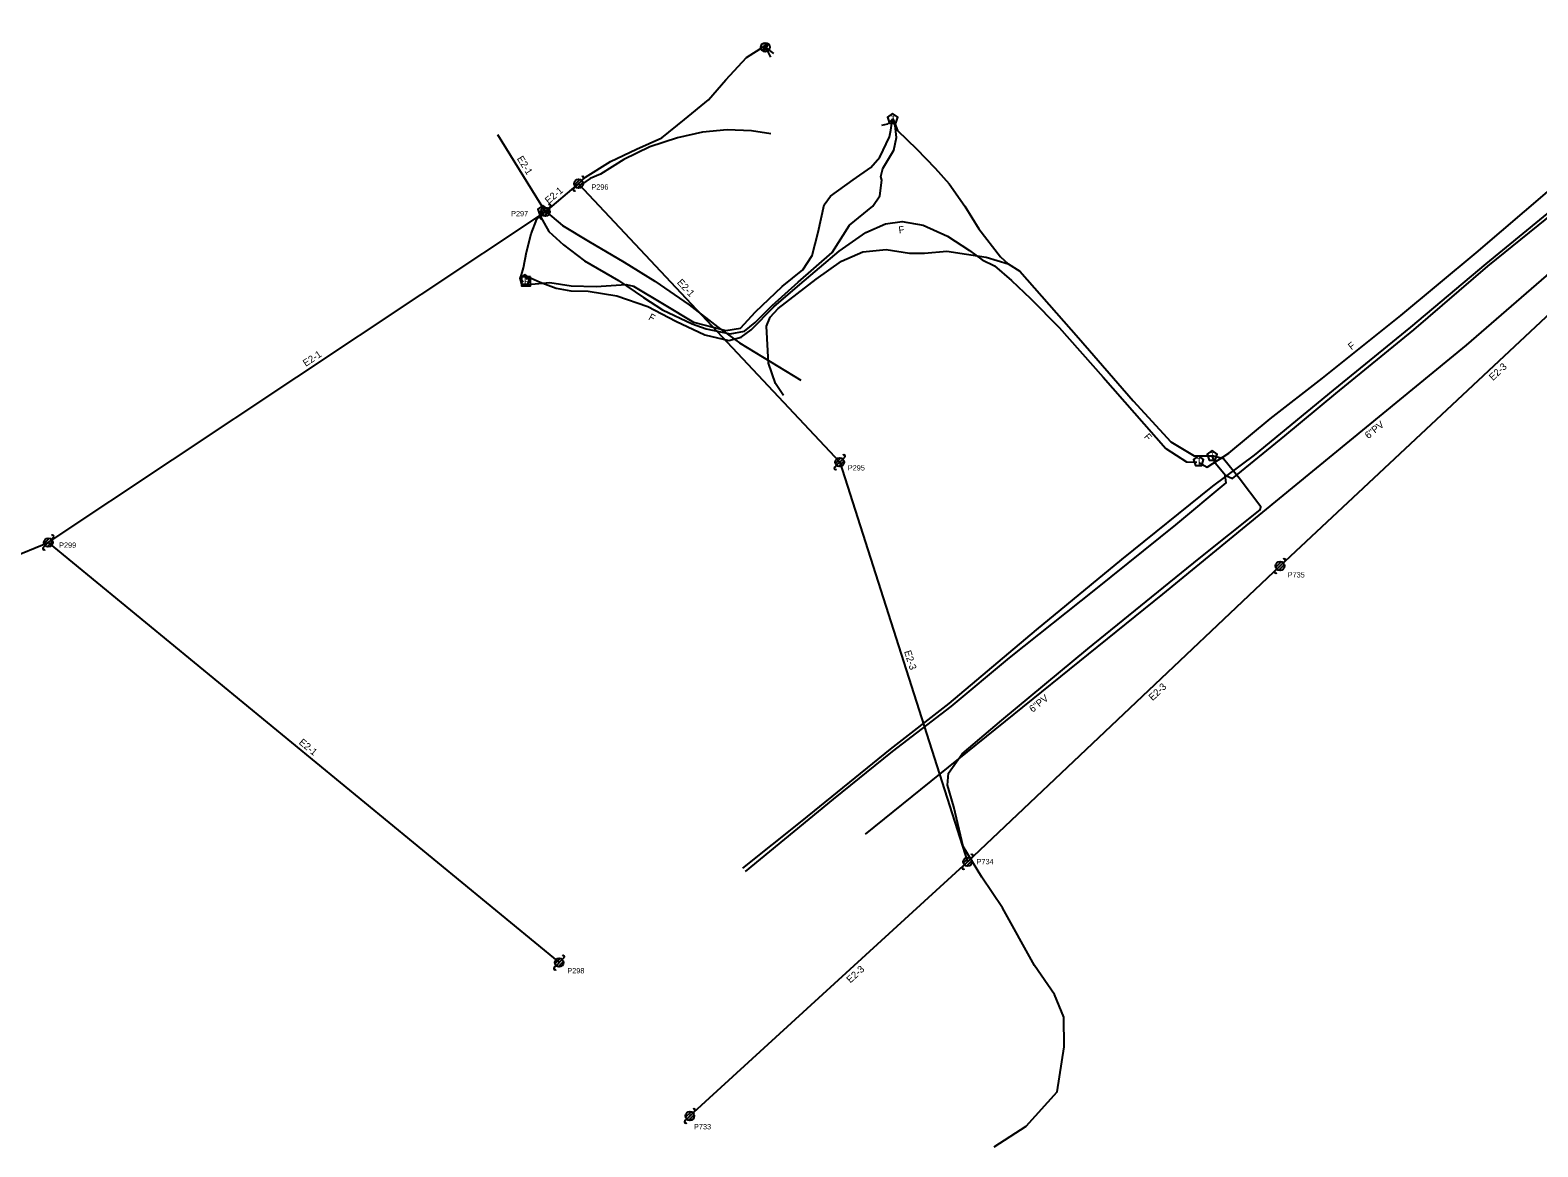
# Model space of a CAD drawing. Extents: x 1614474 to 1865144, y 1098877 to 1212550.
# Drawn here: x 1770419 to 1771273, y 1177231 to 1177863 of the extents above; entities that cross this region are included whole.
import ezdxf

# ---------------------------------------------------------------- set-up
doc = ezdxf.new("R2010")
doc.units = 0
for name, color, linetype in [('RD_EX_SU_Elec', 7, 'Continuous'), ('RD_EX_SU_H2O', 7, 'Continuous'), ('RD_EX_SU_Ovhd', 7, 'Continuous'), ('RD_EX_SU_Pole', 7, 'Continuous'), ('RD_EX_SU_Telecom', 7, 'Continuous'), ('RD_EX_SU_TX_H2O', 7, 'Continuous'), ('RD_EX_SU_TX_Pole', 7, 'Continuous'), ('RD_EX_SU_TX_Telecom', 7, 'Continuous')]:
    doc.layers.add(name, color=color, linetype=linetype)

# ---------------------------------------------------------------- blocks, each defined once
blk = doc.blocks.new('SUE_PP')
at = {"layer": 'RD_EX_SU_Pole'}
for p, q in [((-2.41, -0.65), (0.65, 2.41)), ((-1.77, -1.77), (1.77, 1.77)), ((-0.65, -2.41), (2.41, 0.65)), ((1.77, 1.77), (2.83, 2.83)), ((-2.83, -2.83), (-1.77, -1.77))]:
    blk.add_line(p, q, dxfattribs=at)
blk.add_circle((0, 0), 2.5, dxfattribs=at)
for centre, start, end in [((2.3, 3.36), 315, 135), ((-2.3, -3.36), 135, 315)]:
    blk.add_arc(centre, 0.75, start, end, dxfattribs=at)
blk = doc.blocks.new('SUE_TPP')
at = {"layer": 'RD_EX_SU_Telecom'}
blk.add_lwpolyline([(0, 3), (-2.85, 0.93), (-1.76, -2.43), (1.76, -2.43), (2.85, 0.93)], close=True, dxfattribs=at)
blk.add_text('T', height=3.75, dxfattribs=at).set_placement((-1.25, -1.88))
blk = doc.blocks.new('SUE_TFOH')
at = {"layer": 'RD_EX_SU_Telecom'}
blk.add_lwpolyline([(2.5, 2.5), (-2.5, 2.5), (-2.5, -2.5), (2.5, -2.5)], close=True, dxfattribs=at)
blk.add_text('F', height=4, dxfattribs=at).set_placement((-1.24, -2))
blk = doc.blocks.new('SUE_ETM')
at = {"layer": 'RD_EX_SU_Elec'}
blk.add_lwpolyline([(1.24, 2.04), (0.23, -1.41), (-0.27, 0.46), (-1.03, -2.36), (-0.34, 1.55), (0.22, -0.39)], close=True, dxfattribs=at)
blk.add_circle((0, 0), 2.55, dxfattribs=at)

msp = doc.modelspace()

# ---------------------------------------------------------------- linework, layer by layer
at = {"layer": 'RD_EX_SU_Elec'}
for p, q in [((1770840.34, 1177850.03), (1770835.56, 1177853.57)), ((1770835.77, 1177853.24), (1770838.55, 1177847.97))]:
    msp.add_line(p, q, dxfattribs=at)
for points in [[(1770729.84, 1177776.36), (1770733.73, 1177780.08), (1770747.85, 1177788.84), (1770762.52, 1177795.93), (1770776.95, 1177802.37), (1770789.84, 1177812.61), (1770803.29, 1177823.83), (1770813.24, 1177835.18), (1770824.93, 1177847.75), (1770834.75, 1177854.02)], [(1770838.72, 1177804.58), (1770827.62, 1177806.29), (1770813.88, 1177806.84), (1770800.05, 1177805.57), (1770785.72, 1177802.36), (1770770.21, 1177797.18), (1770755.43, 1177790.11), (1770742.28, 1177781.8), (1770736.26, 1177779.33), (1770731.36, 1177775.84)], [(1770696.71, 1177722.67), (1770697.4, 1177724.72), (1770698.62, 1177728.64), (1770700.38, 1177737.62), (1770702.94, 1177748.04), (1770706.1, 1177756.23), (1770710.19, 1177759.92)], [(1770711.06, 1177760.85), (1770720.75, 1177752.74), (1770735.47, 1177743.8), (1770755.55, 1177731.85), (1770773.03, 1177721.1), (1770792.48, 1177707.72), (1770808.42, 1177695.31), (1770820.94, 1177686.17), (1770855.58, 1177665.06)]]:
    msp.add_lwpolyline(points, dxfattribs=at)
at = {"layer": 'RD_EX_SU_H2O'}
msp.add_lwpolyline([(1770892.18, 1177408.07), (1771060.66, 1177543.99), (1771232.47, 1177684.95), (1771427.79, 1177854.07), (1771574.95, 1177993.49), (1771688.84, 1178106.9), (1771978.97, 1178403.27), (1772176.51, 1178605.82), (1772260.69, 1178691.62), (1772341.83, 1178762.6), (1772375.02, 1178786.24)], dxfattribs=at)
at = {"layer": 'RD_EX_SU_Ovhd'}
for p, q in [((1770710.97, 1177760.44), (1770684.12, 1177803.92)), ((1771126.96, 1177559.9), (1771362.91, 1177780.88)), ((1770710.97, 1177760.44), (1770729.81, 1177776.35)), ((1770729.81, 1177776.35), (1770877.65, 1177618.66)), ((1770429.54, 1177573.2), (1770710.97, 1177760.44)), ((1770877.65, 1177618.66), (1770950.09, 1177392.4)), ((1770309.7, 1177523.98), (1770429.54, 1177573.2)), ((1770429.54, 1177573.2), (1770718.82, 1177335.36)), ((1770950.09, 1177392.4), (1771126.96, 1177559.9)), ((1770792.82, 1177248.51), (1770950.09, 1177392.4))]:
    msp.add_line(p, q, dxfattribs=at)
at = {"layer": 'RD_EX_SU_Pole'}
for p, q in [((1770427.13, 1177572.55), (1770430.19, 1177575.61)), ((1770427.77, 1177571.43), (1770431.31, 1177574.96)), ((1770428.9, 1177570.78), (1770431.96, 1177573.84)), ((1770431.31, 1177574.96), (1770432.37, 1177576.03)), ((1770426.71, 1177570.37), (1770427.77, 1177571.43))]:
    msp.add_line(p, q, dxfattribs=at)
msp.add_circle((1770429.54, 1177573.2), 2.5, dxfattribs=at)
for centre, start, end in [((1770431.84, 1177576.56), 315, 135), ((1770427.24, 1177569.84), 135, 315)]:
    msp.add_arc(centre, 0.75, start, end, dxfattribs=at)
at = {"layer": 'RD_EX_SU_Telecom'}
msp.add_line((1770697.66, 1177720.71), (1770698.56, 1177721.34), dxfattribs=at)
for points in [[(1771095.81, 1177611.39), (1771099.99, 1177609.47), (1771129.65, 1177633.6), (1771158.48, 1177657.52), (1771202.76, 1177693.65), (1771244.67, 1177729.59), (1771286.94, 1177763.79), (1771323.84, 1177796.08), (1771346.7, 1177817.04), (1771345.83, 1177818.84), (1771337.07, 1177828.22), (1771324.18, 1177841.86)], [(1771081.3, 1177618.38), (1771085.7, 1177615.92), (1771097.95, 1177623.82), (1771121.38, 1177643.16), (1771150.92, 1177666.23), (1771195.28, 1177701.68), (1771237.95, 1177737.28), (1771279.74, 1177772.92), (1771325.67, 1177808.12), (1771332.81, 1177816.44), (1771333.7, 1177821.61), (1771329.14, 1177830.11)], [(1770822.86, 1177388.86), (1770856.47, 1177415.59), (1770906.42, 1177456.27), (1770939.69, 1177481.97), (1770989.08, 1177523.73), (1771037.4, 1177563.57), (1771088.93, 1177605.15), (1771112.55, 1177622.6), (1771157.28, 1177659.38), (1771201, 1177695.13), (1771243.74, 1177730.91), (1771285.49, 1177765.27), (1771323.74, 1177797.94), (1771339.7, 1177812.49), (1771341.74, 1177816.52), (1771341.3, 1177823.69)], [(1770698.94, 1177719.02), (1770713.6, 1177720.33), (1770725.64, 1177718.53), (1770739.76, 1177718.2), (1770756.78, 1177719.2), (1770760.93, 1177718.3), (1770778.2, 1177707.89), (1770794.86, 1177698.01), (1770813.26, 1177693.3), (1770821.49, 1177694.57), (1770829.94, 1177703.81), (1770845.05, 1177718.1), (1770856.81, 1177727.62), (1770861.99, 1177735.7), (1770865.5, 1177748.84), (1770868.9, 1177764.4), (1770872.34, 1177769.32), (1770885.36, 1177778.58), (1770895.2, 1177785.5), (1770900.4, 1177791.39), (1770905.8, 1177802.86), (1770906.55, 1177806.72), (1770907.49, 1177813.01)], [(1770709.04, 1177760.78), (1770707.58, 1177758.73), (1770712.95, 1177749.28), (1770721.32, 1177741.77), (1770733.23, 1177732.71), (1770752.39, 1177721.53), (1770766.54, 1177711.88), (1770777.39, 1177704.87), (1770794.15, 1177696.91), (1770802.02, 1177694.18), (1770815.61, 1177691.26), (1770823.83, 1177692.88), (1770829.71, 1177697.76), (1770839.42, 1177707.44), (1770854.06, 1177720.5), (1770873.41, 1177737.33), (1770883.16, 1177752.8), (1770896.47, 1177763.55), (1770900.3, 1177769.46), (1770901.5, 1177778.4), (1770900.88, 1177780.36), (1770902.07, 1177785.01), (1770908.28, 1177795.24), (1770909.79, 1177802.57), (1770909, 1177809.24), (1770907.54, 1177813.25)], [(1770901.58, 1177809.49), (1770904.85, 1177810.29), (1770907.53, 1177812.93)], [(1770907.8, 1177813.11), (1770908.85, 1177810.35), (1770910.4, 1177806.49), (1770921.08, 1177796.07), (1770931.76, 1177785.17), (1770939.53, 1177776.24), (1770948.51, 1177763.53), (1770956.42, 1177750.87), (1770968.62, 1177735.01), (1770973.09, 1177731.06)], [(1770700.09, 1177722.54), (1770702.9, 1177722.93), (1770707.96, 1177720.61), (1770717.09, 1177717.27), (1770725.47, 1177715.62), (1770735.27, 1177715.52), (1770751.44, 1177712.83), (1770769.02, 1177706.89), (1770784.92, 1177698.49), (1770801.28, 1177690.82), (1770814.93, 1177687.62), (1770821.84, 1177689.51), (1770827.45, 1177693.64), (1770840.29, 1177706.6), (1770855.08, 1177719.35), (1770877.39, 1177738.21), (1770892.53, 1177748.7), (1770903.57, 1177753.52), (1770912.99, 1177754.87), (1770924.87, 1177752.89), (1770938.69, 1177746.65), (1770951.23, 1177738.59), (1770958.31, 1177733.24), (1770965.22, 1177729.92), (1770974.92, 1177721.6)], [(1770845.73, 1177656.48), (1770841.35, 1177663.21), (1770837.31, 1177674.78), (1770836.28, 1177695.61), (1770838.23, 1177700.68), (1770842.79, 1177705.72), (1770864.26, 1177722.35), (1770878.62, 1177732.55), (1770890.82, 1177737.78), (1770903.89, 1177739.08), (1770917.11, 1177736.99), (1770925.64, 1177737.03), (1770938.24, 1177738.1), (1770960.63, 1177734.79), (1770973.09, 1177731.06), (1770979.65, 1177726.78)], [(1770979.65, 1177726.78), (1771012.81, 1177688.98), (1771043.87, 1177653.36), (1771065.08, 1177630.16), (1771078.27, 1177622.26), (1771088.61, 1177622.21)], [(1770974.92, 1177721.6), (1770985.7, 1177711.33), (1771001.9, 1177694.9), (1771026.87, 1177666.82), (1771062.3, 1177626.38), (1771073.96, 1177618.93), (1771079.94, 1177618.62)], [(1770824.37, 1177386.89), (1770874.2, 1177427.92), (1770907.5, 1177454.92), (1770940.68, 1177480.37), (1770973.72, 1177507.85), (1771022.68, 1177546.83), (1771067.88, 1177583.24), (1771096.53, 1177607.02), (1771095.81, 1177611.39), (1771090.36, 1177617.98), (1771088.49, 1177622.33)], [(1770965.14, 1177231.03), (1770983.23, 1177242.73), (1771000.76, 1177262.09), (1771004.76, 1177287.7), (1771004.48, 1177304.45), (1770999.27, 1177317.2), (1770987.87, 1177333.7), (1770969.91, 1177366.28), (1770958.11, 1177383.76), (1770947.64, 1177401.13), (1770942.18, 1177423.45), (1770938.69, 1177435.74), (1770939.25, 1177442.68), (1770946.93, 1177453.62), (1770969.41, 1177472.55), (1771018.16, 1177512.91), (1771081.21, 1177564.13), (1771115.66, 1177591.68), (1771116.03, 1177593.38), (1771103.79, 1177609.53), (1771095.02, 1177620.52), (1771088.6, 1177622.21)]]:
    msp.add_lwpolyline(points, dxfattribs=at)

# ---------------------------------------------------------------- block references
at = {"layer": 'RD_EX_SU_Elec'}
msp.add_blockref('SUE_ETM', (1770835.52, 1177853.63), dxfattribs=at)
at = {"layer": 'RD_EX_SU_Pole'}
for p in [(1770729.81, 1177776.35), (1770710.97, 1177760.44), (1770877.65, 1177618.66), (1771126.96, 1177559.9), (1770950.09, 1177392.4), (1770718.82, 1177335.36), (1770792.82, 1177248.51)]:
    msp.add_blockref('SUE_PP', p, dxfattribs=at)
at = {"layer": 'RD_EX_SU_Telecom'}
for name, p in [('SUE_TPP', (1770907.62, 1177813.03)), ('SUE_TPP', (1770709.55, 1177760.92)), ('SUE_TPP', (1770699.3, 1177721.86)), ('SUE_TFOH', (1770699.98, 1177721.06)), ('SUE_TPP', (1771088.51, 1177622.32)), ('SUE_TPP', (1771080.86, 1177619.22))]:
    msp.add_blockref(name, p, dxfattribs=at)

# ---------------------------------------------------------------- texts
at = {"layer": 'RD_EX_SU_Ovhd'}
for s, rotation, p in [('E2-1', 301.68975, (1770694.72, 1177790.56)), ('E2-1', 40.19254, (1770712.79, 1177764.6)), ('E2-1', 313.15319, (1770785.25, 1177720.14)), ('E2-1', 33.63681, (1770575.33, 1177672.6)), ('E2-3', 43.1235, (1771247.51, 1177664.58)), ('E2-3', 287.75303, (1770914.08, 1177511.44)), ('E2-3', 43.44127, (1771054.83, 1177483.33)), ('E2-1', 320.57368, (1770571.07, 1177459.42)), ('E2-3', 42.45665, (1770883.67, 1177323.5))]:
    msp.add_text(s, height=4, rotation=rotation, dxfattribs=at).set_placement(p)
at = {"layer": 'RD_EX_SU_TX_H2O'}
for rotation, p in [(39.36693, (1771176.98, 1177631.66)), (38.89571, (1770986.89, 1177476.76))]:
    msp.add_text('6"PV', height=4, rotation=rotation, dxfattribs=at).set_placement(p)
at = {"layer": 'RD_EX_SU_TX_Pole'}
for s, p in [('P296', (1770737.04, 1177772.97)), ('P297', (1770691.59, 1177757.92)), ('P295', (1770882.22, 1177613.97)), ('P299', (1770435.66, 1177570.2)), ('P735', (1771131.3, 1177553.39)), ('P734', (1770955.12, 1177391.02)), ('P298', (1770723.42, 1177329.25)), ('P733', (1770795.16, 1177240.94))]:
    msp.add_text(s, height=3, dxfattribs=at).set_placement(p)
at = {"layer": 'RD_EX_SU_TX_Telecom'}
for rotation, p in [(8.14015, (1770911.27, 1177748.06)), (332.14895, (1770769.01, 1177699.55)), (38.62763, (1771167.43, 1177681.99)), (311.65061, (1771049.61, 1177632.84))]:
    msp.add_text('F', height=4, rotation=rotation, dxfattribs=at).set_placement(p)

doc.saveas('drawing.dxf')
